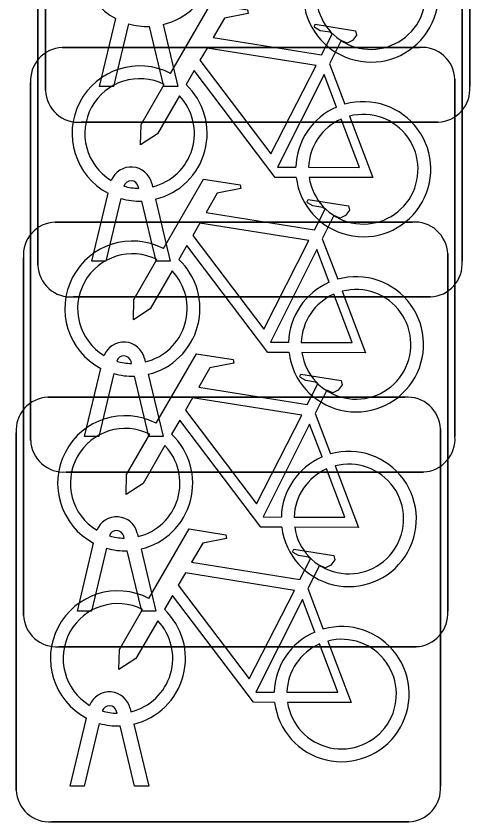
# Model space of a CAD drawing. Extents: x 160888 to 161385, y 386490 to 386908.
# Drawn here: x 161049.259 to 161050.328, y 386745.422 to 386747.318 of the extents above; entities that cross this region are included whole.
import ezdxf

# ---------------------------------------------------------------- set-up
doc = ezdxf.new("R2010")
doc.units = 0
doc.layers.add('IMGEO_Fietsenrek', color=7, linetype='Continuous')

msp = doc.modelspace()

# ---------------------------------------------------------------- linework, layer by layer
at = {"layer": 'IMGEO_Fietsenrek'}
for p, q in [((161050.3275, 386747.9931), (161050.3275, 386747.1522)), ((161050.3275, 386747.1522), (161050.3275, 386747.9931)), ((161049.3285, 386747.1429), (161049.3285, 386747.9838)), ((161049.3285, 386747.9838), (161049.3285, 386747.1429)), ((161049.3105, 386746.7319), (161049.3105, 386747.5728)), ((161049.3105, 386747.5728), (161049.3105, 386746.7319)), ((161050.3095, 386747.5821), (161050.3095, 386746.7412)), ((161050.3095, 386746.7412), (161050.3095, 386747.5821)), ((161049.4555, 386747.1523), (161049.4938, 386747.3123)), ((161049.5242, 386747.3001), (161049.4889, 386747.1523)), ((161049.607, 386747.1523), (161049.5731, 386747.294)), ((161049.6054, 386747.2983), (161049.6404, 386747.1523)), ((161049.3679, 386747.2445), (161050.2088, 386747.2445)), ((161050.2088, 386747.2445), (161049.3679, 386747.2445)), ((161049.9972, 386747.2062), (161050.0335, 386747.111)), ((161049.2935, 386746.3199), (161049.2935, 386747.1608)), ((161049.2935, 386747.1608), (161049.2935, 386746.3199)), ((161050.2925, 386747.1701), (161050.2925, 386746.3292)), ((161050.2925, 386746.3292), (161050.2925, 386747.1701)), ((161049.4889, 386747.1523), (161049.4555, 386747.1523)), ((161049.6404, 386747.1523), (161049.607, 386747.1523)), ((161050.2531, 386747.0685), (161049.4122, 386747.0685)), ((161049.4122, 386747.0685), (161050.2531, 386747.0685)), ((161049.5479, 386746.9129), (161049.5469, 386746.9172)), ((161049.5786, 386746.9244), (161049.5804, 386746.9165)), ((161049.4375, 386746.7413), (161049.4758, 386746.9013)), ((161049.5062, 386746.8891), (161049.4709, 386746.7413)), ((161049.589, 386746.7413), (161049.5551, 386746.883)), ((161049.5874, 386746.8873), (161049.6224, 386746.7413)), ((161049.3509, 386746.8335), (161050.1918, 386746.8335)), ((161050.1918, 386746.8335), (161049.3509, 386746.8335)), ((161049.9802, 386746.7942), (161050.0165, 386746.699)), ((161050.2755, 386746.7591), (161050.2755, 386745.9182)), ((161050.2755, 386745.9182), (161050.2755, 386746.7591)), ((161049.2765, 386745.9089), (161049.2765, 386746.7498)), ((161049.2765, 386746.7498), (161049.2765, 386745.9089)), ((161049.4709, 386746.7413), (161049.4375, 386746.7413)), ((161049.6224, 386746.7413), (161049.589, 386746.7413)), ((161050.2351, 386746.6575), (161049.3942, 386746.6575)), ((161049.3942, 386746.6575), (161050.2351, 386746.6575)), ((161049.5616, 386746.5124), (161049.5634, 386746.5045)), ((161049.4205, 386746.3293), (161049.4588, 386746.4893)), ((161049.5309, 386746.5009), (161049.5299, 386746.5052)), ((161049.4892, 386746.4771), (161049.4539, 386746.3293)), ((161049.572, 386746.3293), (161049.5381, 386746.471)), ((161049.5704, 386746.4753), (161049.6054, 386746.3293)), ((161049.3339, 386746.4215), (161050.1748, 386746.4215)), ((161050.1748, 386746.4215), (161049.3339, 386746.4215)), ((161049.9632, 386746.3832), (161049.9995, 386746.288)), ((161049.2595, 386745.4969), (161049.2595, 386746.3378)), ((161049.2595, 386746.3378), (161049.2595, 386745.4969)), ((161050.2585, 386746.3471), (161050.2585, 386745.5062)), ((161050.2585, 386745.5062), (161050.2585, 386746.3471)), ((161049.4539, 386746.3293), (161049.4205, 386746.3293)), ((161049.6054, 386746.3293), (161049.572, 386746.3293)), ((161050.2181, 386746.2455), (161049.3772, 386746.2455)), ((161049.3772, 386746.2455), (161050.2181, 386746.2455)), ((161049.5139, 386746.0899), (161049.5129, 386746.0942)), ((161049.5446, 386746.1014), (161049.5464, 386746.0935)), ((161049.4035, 386745.9183), (161049.4418, 386746.0783)), ((161049.4722, 386746.0661), (161049.4369, 386745.9183)), ((161049.555, 386745.9183), (161049.5211, 386746.06)), ((161049.5534, 386746.0643), (161049.5884, 386745.9183)), ((161049.9462, 386745.9712), (161049.9825, 386745.876)), ((161049.4369, 386745.9183), (161049.4035, 386745.9183)), ((161049.5884, 386745.9183), (161049.555, 386745.9183)), ((161050.2011, 386745.8345), (161049.3602, 386745.8345)), ((161049.3602, 386745.8345), (161050.2011, 386745.8345)), ((161049.4969, 386745.6779), (161049.4959, 386745.6822)), ((161049.5276, 386745.6894), (161049.5294, 386745.6815)), ((161049.3865, 386745.5063), (161049.4248, 386745.6663)), ((161049.4552, 386745.6541), (161049.4199, 386745.5063)), ((161049.538, 386745.5063), (161049.5041, 386745.648)), ((161049.5364, 386745.6523), (161049.5714, 386745.5063)), ((161049.4199, 386745.5063), (161049.3865, 386745.5063)), ((161049.5714, 386745.5063), (161049.538, 386745.5063)), ((161050.1841, 386745.4225), (161049.3432, 386745.4225)), ((161049.3432, 386745.4225), (161050.1841, 386745.4225))]:
    msp.add_line(p, q, dxfattribs=at)
for points in [[(161049.6231, 386747.1832), (161049.7178, 386747.3467), (161049.804, 386747.3329), (161049.8057, 386747.3242), (161049.7496, 386747.3133), (161049.7234, 386747.268), (161049.9786, 386747.2272)], [(161049.9786, 386747.2272), (161050.0036, 386747.276), (161049.9985, 386747.28), (161049.9753, 386747.2837), (161049.9626, 386747.2912), (161049.9616, 386747.2943), (161049.9638, 386747.2989), (161050.0586, 386747.2838), (161050.0609, 386747.2735), (161050.0515, 386747.2611), (161050.0391, 386747.2547), (161050.0246, 386747.2609), (161049.9972, 386747.2062)], [(161049.9657, 386747.202), (161049.7089, 386747.243), (161049.6922, 386747.2142), (161049.8592, 386746.9939), (161049.9657, 386747.202)], [(161049.9188, 386746.9385), (161049.8691, 386746.9386), (161049.6784, 386747.1903), (161049.6594, 386747.1575)], [(161050.0137, 386747.104), (161049.9844, 386747.1808), (161049.875, 386746.9627), (161049.9177, 386746.9626)], [(161049.6438, 386747.1307), (161049.5922, 386747.0415), (161049.5523, 386747.0155), (161049.5535, 386747.063), (161049.608, 386747.1572)], [(161050.0442, 386747.0828), (161050.0992, 386746.9382), (161049.9491, 386746.9385)], [(161049.9477, 386746.9625), (161050.0676, 386746.9623), (161050.0244, 386747.0759)], [(161049.6061, 386746.7712), (161049.7008, 386746.9347), (161049.787, 386746.9209), (161049.7887, 386746.9122), (161049.7326, 386746.9013), (161049.7064, 386746.856), (161049.9616, 386746.8152)], [(161049.9616, 386746.8152), (161049.9866, 386746.864), (161049.9815, 386746.868), (161049.9583, 386746.8717), (161049.9456, 386746.8792), (161049.9446, 386746.8823), (161049.9468, 386746.8869), (161050.0416, 386746.8718), (161050.0439, 386746.8615), (161050.0345, 386746.8491), (161050.0221, 386746.8427), (161050.0076, 386746.8489), (161049.9802, 386746.7942)], [(161049.9487, 386746.79), (161049.6919, 386746.831), (161049.6752, 386746.8022), (161049.8422, 386746.5819), (161049.9487, 386746.79)], [(161049.9018, 386746.5265), (161049.8521, 386746.5266), (161049.6614, 386746.7783), (161049.6424, 386746.7455)], [(161049.9967, 386746.692), (161049.9674, 386746.7688), (161049.858, 386746.5507), (161049.9007, 386746.5506)], [(161049.6268, 386746.7187), (161049.5752, 386746.6295), (161049.5353, 386746.6035), (161049.5365, 386746.651), (161049.591, 386746.7452)], [(161049.9307, 386746.5505), (161050.0506, 386746.5503), (161050.0074, 386746.6639)], [(161050.0272, 386746.6708), (161050.0822, 386746.5262), (161049.9321, 386746.5265)], [(161049.5891, 386746.3602), (161049.6838, 386746.5237), (161049.77, 386746.5099), (161049.7717, 386746.5012), (161049.7156, 386746.4903), (161049.6894, 386746.445), (161049.9446, 386746.4042)], [(161049.9446, 386746.4042), (161049.9696, 386746.453), (161049.9645, 386746.457), (161049.9413, 386746.4607), (161049.9286, 386746.4682), (161049.9276, 386746.4713), (161049.9298, 386746.4759), (161050.0246, 386746.4608), (161050.0269, 386746.4505), (161050.0175, 386746.4381), (161050.0051, 386746.4317), (161049.9906, 386746.4379), (161049.9632, 386746.3832)], [(161049.9317, 386746.379), (161049.6749, 386746.42), (161049.6582, 386746.3912), (161049.8252, 386746.1709), (161049.9317, 386746.379)], [(161049.8848, 386746.1155), (161049.8351, 386746.1156), (161049.6444, 386746.3673), (161049.6254, 386746.3345)], [(161049.9797, 386746.281), (161049.9504, 386746.3578), (161049.841, 386746.1397), (161049.8837, 386746.1396)], [(161049.6098, 386746.3077), (161049.5582, 386746.2185), (161049.5183, 386746.1925), (161049.5195, 386746.24), (161049.574, 386746.3342)], [(161049.9137, 386746.1395), (161050.0336, 386746.1393), (161049.9904, 386746.2529)], [(161050.0102, 386746.2598), (161050.0652, 386746.1152), (161049.9151, 386746.1155)], [(161049.5721, 386745.9482), (161049.6668, 386746.1117), (161049.753, 386746.0979), (161049.7547, 386746.0892), (161049.6986, 386746.0783), (161049.6724, 386746.033), (161049.9276, 386745.9922)], [(161049.9276, 386745.9922), (161049.9526, 386746.041), (161049.9475, 386746.045), (161049.9243, 386746.0487), (161049.9116, 386746.0562), (161049.9106, 386746.0593), (161049.9128, 386746.0639), (161050.0076, 386746.0488), (161050.0099, 386746.0385), (161050.0005, 386746.0261), (161049.9881, 386746.0197), (161049.9736, 386746.0259), (161049.9462, 386745.9712)], [(161049.9147, 386745.967), (161049.6579, 386746.008), (161049.6412, 386745.9792), (161049.8082, 386745.7589), (161049.9147, 386745.967)], [(161049.8678, 386745.7035), (161049.8181, 386745.7036), (161049.6274, 386745.9553), (161049.6084, 386745.9225)], [(161049.9627, 386745.869), (161049.9334, 386745.9458), (161049.824, 386745.7277), (161049.8667, 386745.7276)], [(161049.5928, 386745.8957), (161049.5412, 386745.8065), (161049.5013, 386745.7805), (161049.5025, 386745.828), (161049.557, 386745.9222)], [(161049.9932, 386745.8478), (161050.0482, 386745.7032), (161049.8981, 386745.7035)], [(161049.8967, 386745.7275), (161050.0166, 386745.7273), (161049.9734, 386745.8409)]]:
    msp.add_lwpolyline(points, dxfattribs=at)
for centre, radius, start, end in [((161049.5681, 386747.4529), 0.159, 62.6766, 242.1369), ((161049.5681, 386747.4529), 0.159, 283.5766, 46.6042), ((161050.0947, 386747.3689), 0.159, 187.0065, 105.7708), ((161050.0947, 386747.3689), 0.129, 188.6715, 104.5883), ((161049.5681, 386747.4529), 0.159, 253.9967, 271.7867), ((161049.3712, 386747.1666), 0.0779, 92.4484, 184.2845), ((161049.3712, 386747.1666), 0.0779, 92.4484, 184.2845), ((161050.2146, 386747.1668), 0.0779, 2.4484, 94.2845), ((161050.2146, 386747.1668), 0.0779, 2.4484, 94.2845), ((161049.5501, 386747.0419), 0.159, 62.6766, 242.1369), ((161049.5501, 386747.0419), 0.129, 63.3192, 238.903), ((161049.5501, 386747.0419), 0.159, 283.5766, 46.6042), ((161049.4064, 386747.1462), 0.0779, 182.4484, 274.2845), ((161049.4064, 386747.1462), 0.0779, 182.4484, 274.2845), ((161050.2498, 386747.1464), 0.0779, 272.4484, 4.2845), ((161050.2498, 386747.1464), 0.0779, 272.4484, 4.2845), ((161049.5501, 386747.0419), 0.129, 283.6043, 43.4302), ((161050.0767, 386746.9579), 0.159, 187.0065, 105.7708), ((161050.0767, 386746.9579), 0.159, 113.3408, 178.3217), ((161050.0767, 386746.9579), 0.129, 188.6715, 104.5883), ((161050.0767, 386746.9579), 0.129, 113.923, 177.9556), ((161049.5299, 386746.9133), 0.0499, 12.8025, 158.6934), ((161049.5299, 386746.9133), 0.0174, 12.8025, 163.4502), ((161049.5501, 386747.0419), 0.129, 253.415, 269.0204), ((161049.5501, 386747.0419), 0.159, 253.9967, 271.7867), ((161049.3542, 386746.7556), 0.0779, 92.4484, 184.2845), ((161049.3542, 386746.7556), 0.0779, 92.4484, 184.2845), ((161050.1976, 386746.7558), 0.0779, 2.4484, 94.2845), ((161050.1976, 386746.7558), 0.0779, 2.4484, 94.2845), ((161049.5331, 386746.6299), 0.159, 62.6766, 242.1369), ((161049.5331, 386746.6299), 0.129, 63.3192, 238.903), ((161049.5331, 386746.6299), 0.159, 283.5766, 46.6042), ((161050.2318, 386746.7354), 0.0779, 272.4484, 4.2845), ((161050.2318, 386746.7354), 0.0779, 272.4484, 4.2845), ((161049.3884, 386746.7352), 0.0779, 182.4484, 274.2845), ((161049.3884, 386746.7352), 0.0779, 182.4484, 274.2845), ((161049.5331, 386746.6299), 0.129, 283.6043, 43.4302), ((161050.0597, 386746.5459), 0.159, 187.0065, 105.7708), ((161050.0597, 386746.5459), 0.159, 113.3408, 178.3217), ((161050.0597, 386746.5459), 0.129, 113.923, 177.9556), ((161050.0597, 386746.5459), 0.129, 188.6715, 104.5883), ((161049.5129, 386746.5013), 0.0499, 12.8025, 158.6934), ((161049.5129, 386746.5013), 0.0174, 12.8025, 163.4502), ((161049.5331, 386746.6299), 0.129, 253.415, 269.0204), ((161049.5331, 386746.6299), 0.159, 253.9967, 271.7867), ((161049.3372, 386746.3436), 0.0779, 92.4484, 184.2845), ((161049.3372, 386746.3436), 0.0779, 92.4484, 184.2845), ((161050.1806, 386746.3438), 0.0779, 2.4484, 94.2845), ((161050.1806, 386746.3438), 0.0779, 2.4484, 94.2845), ((161049.5161, 386746.2189), 0.159, 62.6766, 242.1369), ((161049.5161, 386746.2189), 0.129, 63.3192, 238.903), ((161049.3714, 386746.3232), 0.0779, 182.4484, 274.2845), ((161049.3714, 386746.3232), 0.0779, 182.4484, 274.2845), ((161049.5161, 386746.2189), 0.159, 283.5766, 46.6042), ((161050.2148, 386746.3234), 0.0779, 272.4484, 4.2845), ((161050.2148, 386746.3234), 0.0779, 272.4484, 4.2845), ((161049.5161, 386746.2189), 0.129, 283.6043, 43.4302), ((161050.0427, 386746.1349), 0.159, 113.3408, 178.3217), ((161050.0427, 386746.1349), 0.159, 187.0065, 105.7708), ((161050.0427, 386746.1349), 0.129, 188.6715, 104.5883), ((161050.0427, 386746.1349), 0.129, 113.923, 177.9556), ((161049.4959, 386746.0903), 0.0499, 12.8025, 158.6934), ((161049.4959, 386746.0903), 0.0174, 12.8025, 163.4502), ((161049.5161, 386746.2189), 0.129, 253.415, 269.0204), ((161049.5161, 386746.2189), 0.159, 253.9967, 271.7867), ((161049.4991, 386745.8069), 0.159, 62.6766, 242.1369), ((161049.4991, 386745.8069), 0.129, 63.3192, 238.903), ((161049.4991, 386745.8069), 0.159, 283.5766, 46.6042), ((161049.3544, 386745.9122), 0.0779, 182.4484, 274.2845), ((161049.3544, 386745.9122), 0.0779, 182.4484, 274.2845), ((161050.1978, 386745.9124), 0.0779, 272.4484, 4.2845), ((161050.1978, 386745.9124), 0.0779, 272.4484, 4.2845), ((161049.4991, 386745.8069), 0.129, 283.6043, 43.4302), ((161050.0257, 386745.7229), 0.159, 113.3408, 178.3217), ((161050.0257, 386745.7229), 0.159, 187.0065, 105.7708), ((161050.0257, 386745.7229), 0.129, 188.6715, 104.5883), ((161050.0257, 386745.7229), 0.129, 113.923, 177.9556), ((161049.4789, 386745.6783), 0.0499, 12.8025, 158.6934), ((161049.4789, 386745.6783), 0.0174, 12.8025, 163.4502), ((161049.4991, 386745.8069), 0.129, 253.415, 269.0204), ((161049.4991, 386745.8069), 0.159, 253.9967, 271.7867), ((161050.1808, 386745.5004), 0.0779, 272.4484, 4.2845), ((161050.1808, 386745.5004), 0.0779, 272.4484, 4.2845), ((161049.3374, 386745.5002), 0.0779, 182.4484, 274.2845), ((161049.3374, 386745.5002), 0.0779, 182.4484, 274.2845)]:
    msp.add_arc(centre, radius, start, end, dxfattribs=at)

doc.saveas('drawing.dxf')
